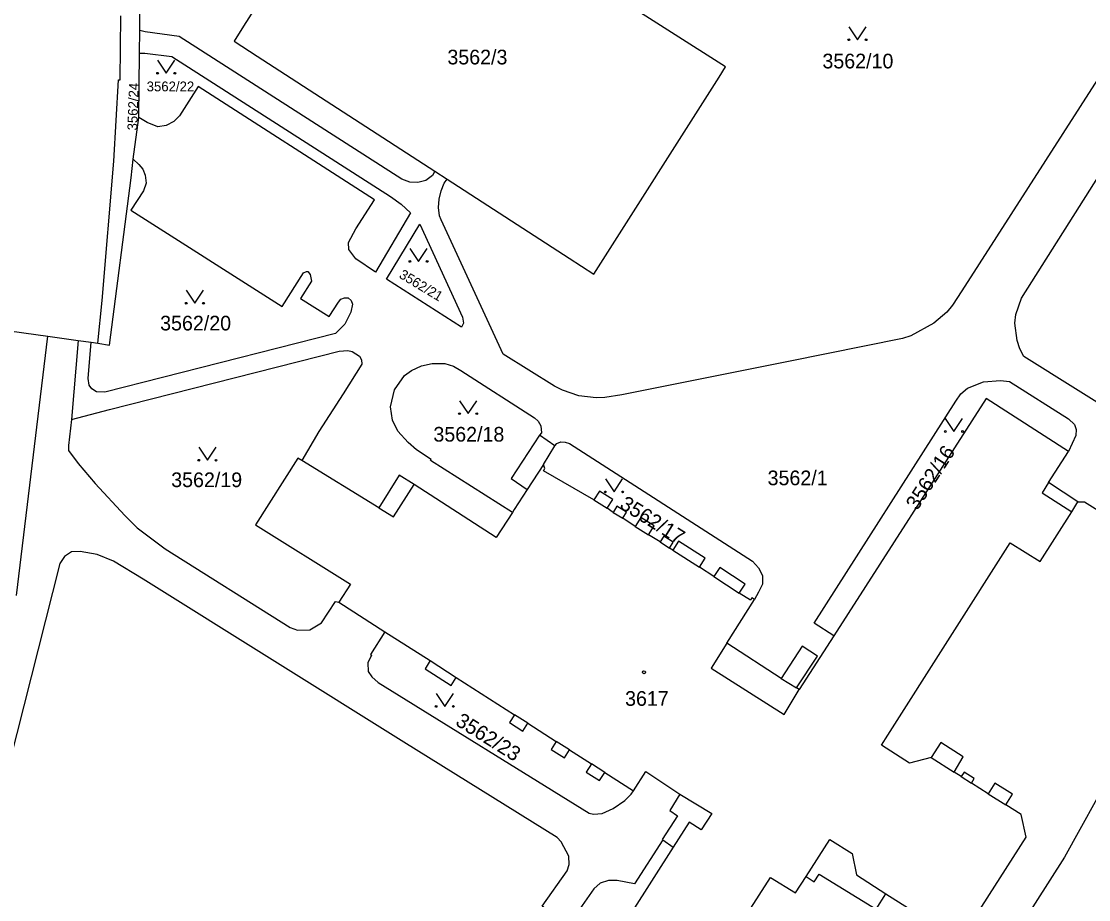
# Model space of a CAD drawing. Extents: x -869103 to -863415, y -1015889 to -1012477.
# Drawn here: x -867343.5 to -867219.9, y -1014413.7 to -1014312 of the extents above; entities that cross this region are included whole.
import ezdxf

# ---------------------------------------------------------------- set-up
doc = ezdxf.new("R2010")
doc.units = 0
for name, color, linetype in [('Hranice parcel', 7, 'Continuous'), ('Parcelní čísla', 7, 'Continuous'), ('Vnitřní kresba', 7, 'Continuous'), ('Značky budov', 7, 'Continuous'), ('Značky kultur', 7, 'Continuous')]:
    doc.layers.add(name, color=color, linetype=linetype)

msp = doc.modelspace()

# ---------------------------------------------------------------- linework, layer by layer
at = {"layer": 'Hranice parcel'}
for p, q in [((-867329.8, -1014315.68), (-867329.75, -1014313.05)), ((-867329.88, -1014323.14), (-867329.8, -1014315.68)), ((-867330.54, -1014327.95), (-867329.88, -1014323.14)), ((-867295.58, -1014329.35), (-867294.18, -1014330.25)), ((-867334.61, -1014349.24), (-867334.14, -1014344.33)), ((-867348.47, -1014347.35), (-867340.41, -1014348.45)), ((-867344.04, -1014378.48), (-867340.41, -1014348.45)), ((-867340.41, -1014348.45), (-867336.89, -1014348.93)), ((-867336.89, -1014348.93), (-867337.67, -1014358.08)), ((-867336.89, -1014348.93), (-867335.39, -1014349.13)), ((-867335.39, -1014349.13), (-867334.61, -1014349.24)), ((-867281.7, -1014361.15), (-867283.46, -1014359.91)), ((-867306.71, -1014379.25), (-867301.37, -1014382.67))]:
    msp.add_line(p, q, dxfattribs=at)
for points in [[(-867294.18, -1014330.25), (-867280.02, -1014339.42), (-867277.16, -1014341.27), (-867262.67, -1014318.45), (-867261.92, -1014317.27), (-867280.69, -1014305.28), (-867303.72, -1014290.57), (-867317.75, -1014312.56), (-867318.84, -1014314.28), (-867316.17, -1014316.01), (-867295.58, -1014329.35)], [(-867329.75, -1014313.05), (-867329.6, -1014295.64), (-867329.6, -1014295.27)], [(-867213.18, -1014309.9), (-867234.57, -1014343.18), (-867235.64, -1014344.85), (-867236.31, -1014345.66), (-867237.8, -1014346.95), (-867240.45, -1014348.41), (-867241.42, -1014348.7), (-867254.63, -1014351.36), (-867273.92, -1014355.23), (-867275.91, -1014355.53), (-867276.92, -1014355.57), (-867278.91, -1014355.35), (-867280.81, -1014354.7), (-867281.75, -1014354.25), (-867287.67, -1014350.54), (-867294.86, -1014334.98), (-867295.06, -1014334.52), (-867295.17, -1014333.55), (-867295.08, -1014332.58), (-867294.85, -1014331.62), (-867294.5, -1014330.71), (-867294.18, -1014330.25)], [(-867334.14, -1014344.33), (-867332.78, -1014328.2), (-867332.25, -1014318.78), (-867332.03, -1014318.78), (-867331.97, -1014311.36)], [(-867295.58, -1014329.35), (-867295.85, -1014329.85), (-867296.63, -1014330.41), (-867297.56, -1014330.67), (-867298.5, -1014330.63), (-867299.41, -1014330.26), (-867325.2, -1014313.75), (-867329.16, -1014313.21), (-867329.75, -1014313.05)], [(-867198.83, -1014365.53), (-867199.65, -1014366.27), (-867200.44, -1014366.6), (-867201.51, -1014366.7), (-867202.49, -1014366.35), (-867227.36, -1014350.79), (-867227.84, -1014349.91), (-867228.16, -1014348.95), (-867228.41, -1014346.95), (-867228.3, -1014345.93), (-867227.66, -1014344.04), (-867208.23, -1014313.37)], [(-867329.8, -1014315.68), (-867329.19, -1014315.67), (-867326.06, -1014316.08), (-867300.72, -1014332.29), (-867299.5, -1014333.17), (-867298.41, -1014334.18), (-867302.47, -1014341.02), (-867304.73, -1014339.5), (-867305.56, -1014338.41), (-867305.58, -1014337.59), (-867304.74, -1014336.03), (-867302.58, -1014332.64), (-867323.02, -1014319.55), (-867325.18, -1014322.92), (-867325.84, -1014323.6), (-867326.7, -1014324.07), (-867327.66, -1014324.19), (-867328.91, -1014323.69), (-867329.88, -1014323.14)], [(-867330.54, -1014327.95), (-867329.86, -1014328.55), (-867329.42, -1014329.12), (-867329.13, -1014329.79), (-867329.03, -1014330.74), (-867329.34, -1014331.63), (-867330.79, -1014333.84), (-867313.26, -1014345), (-867310.79, -1014341.11), (-867310.47, -1014340.95), (-867310.32, -1014340.94), (-867310.05, -1014341.3), (-867309.87, -1014342.08), (-867311.17, -1014344.07), (-867307.85, -1014346.18), (-867306.77, -1014344.51), (-867306.48, -1014344.15), (-867306.06, -1014343.99), (-867305.62, -1014344.01), (-867305.3, -1014344.31), (-867305.14, -1014344.74), (-867305.34, -1014345.67), (-867306.03, -1014347.06), (-867307.11, -1014348.12), (-867333.81, -1014354.93), (-867334.8, -1014354.9), (-867335.34, -1014354.54), (-867335.64, -1014354.12), (-867335.73, -1014353.33), (-867335.39, -1014349.13)], [(-867334.61, -1014349.24), (-867333.29, -1014349.48), (-867330.76, -1014330.13), (-867330.54, -1014327.95)], [(-867297.33, -1014335.46), (-867292.39, -1014346.25), (-867292.27, -1014346.95), (-867292.5, -1014347.39), (-867301.19, -1014341.83), (-867297.33, -1014335.46)], [(-867337.67, -1014358.08), (-867333.29, -1014356.95), (-867306.68, -1014350.19), (-867305.68, -1014350.09), (-867305.15, -1014350.21), (-867304.31, -1014350.74), (-867304.07, -1014351.19), (-867304.04, -1014351.7), (-867306.23, -1014355.12), (-867309.02, -1014359.49), (-867311, -1014362.83)], [(-867286.61, -1014368.85), (-867296.08, -1014362.84), (-867296.01, -1014362.71), (-867297.71, -1014361.61), (-867298.68, -1014360.74), (-867299.87, -1014359.46), (-867300.48, -1014358.17), (-867300.73, -1014356.61), (-867300.26, -1014354.66), (-867299.09, -1014353.01), (-867298.29, -1014352.41), (-867297.14, -1014351.86), (-867295.92, -1014351.6), (-867294.42, -1014351.61), (-867293.45, -1014351.92), (-867292.58, -1014352.42), (-867284.06, -1014357.91), (-867283.64, -1014358.28), (-867283.32, -1014358.83), (-867283.22, -1014359.63), (-867283.46, -1014359.91)], [(-867249.39, -1014383.14), (-867251.65, -1014381.68), (-867235.26, -1014355.96), (-867234.67, -1014355.12), (-867233.91, -1014354.46), (-867232.06, -1014353.72), (-867230.06, -1014353.56), (-867229.03, -1014353.69), (-867222.18, -1014358), (-867221.51, -1014358.66), (-867221.3, -1014359.25), (-867221.34, -1014359.96), (-867222.21, -1014361.78)], [(-867222.21, -1014361.78), (-867231.73, -1014355.64), (-867249.39, -1014383.14)], [(-867337.67, -1014358.08), (-867338.04, -1014361.09), (-867338.02, -1014361.69), (-867336.92, -1014363.2), (-867334.92, -1014365.49), (-867331.49, -1014369.22), (-867330.09, -1014370.63), (-867326.81, -1014373.08), (-867312.36, -1014382.19), (-867311.51, -1014382.48), (-867310.07, -1014382.46), (-867308.73, -1014381.64), (-867307.09, -1014379.16), (-867306.71, -1014379.25)], [(-867283.46, -1014359.91), (-867286.75, -1014364.94), (-867284.91, -1014366.2), (-867286.39, -1014368.5), (-867286.61, -1014368.85)], [(-867258.55, -1014378.94), (-867258.89, -1014378.73), (-867259.05, -1014378.99), (-867260.35, -1014378.19), (-867259.66, -1014377.14), (-867262.59, -1014375.23), (-867263.28, -1014376.28), (-867264.93, -1014375.19), (-867264.28, -1014374.16), (-867267.39, -1014372.19), (-867268.04, -1014373.22), (-867268.41, -1014372.97), (-867267.97, -1014372.31), (-867269.06, -1014371.6), (-867269.49, -1014372.26), (-867270.84, -1014371.45), (-867270.18, -1014370.42), (-867271.72, -1014369.44), (-867272.38, -1014370.47), (-867273.82, -1014369.52), (-867273.4, -1014368.82), (-867274.52, -1014368.14), (-867274.94, -1014368.84), (-867275.65, -1014368.37), (-867274.99, -1014367.34), (-867276.52, -1014366.37), (-867277.17, -1014367.41), (-867283.02, -1014364.05), (-867282.85, -1014363.78), (-867283, -1014363.29), (-867281.7, -1014361.15)], [(-867281.7, -1014361.15), (-867281.48, -1014360.85), (-867281.01, -1014360.66), (-867280.49, -1014360.7), (-867280.01, -1014360.85), (-867258.8, -1014374.51), (-867258.11, -1014375.27), (-867257.64, -1014376.17), (-867257.66, -1014377.17), (-867258.11, -1014378.09), (-867258.55, -1014378.94)], [(-867311, -1014362.83), (-867311.45, -1014362.55), (-867316.37, -1014370.28), (-867305.38, -1014377.17), (-867306.71, -1014379.25)], [(-867286.61, -1014368.85), (-867288.5, -1014371.77), (-867297.99, -1014365.63), (-867299.72, -1014364.52), (-867302.08, -1014368.3), (-867311, -1014362.83)], [(-867221.13, -1014367.61), (-867224.51, -1014365.4), (-867222.21, -1014361.78)], [(-867233.76, -1014416.82), (-867227.1, -1014406.43), (-867227.69, -1014403.82), (-867229.47, -1014402.69), (-867228.7, -1014401.47), (-867230.73, -1014400.19), (-867231.5, -1014401.41), (-867233.44, -1014400.18), (-867233.12, -1014399.67), (-867234.3, -1014398.92), (-867234.63, -1014399.43), (-867235.45, -1014398.91), (-867234.38, -1014397.14), (-867237, -1014395.49), (-867238.09, -1014397.24), (-867240.63, -1014397.86), (-867243.86, -1014395.81), (-867243.12, -1014394.64), (-867228.95, -1014372.37), (-867225.48, -1014374.52), (-867221.83, -1014368.77), (-867221.13, -1014367.61)], [(-867221.13, -1014367.61), (-867220.34, -1014367.64), (-867204.59, -1014377.48)], [(-867269.2, -1014406.77), (-867272.47, -1014411.84), (-867274.46, -1014411.45), (-867275.47, -1014411.46), (-867276.43, -1014411.79), (-867277.16, -1014412.42), (-867280.15, -1014416.69), (-867283.15, -1014414.45), (-867280.26, -1014410.33), (-867280.05, -1014409.6), (-867280.07, -1014408.64), (-867280.97, -1014406.98), (-867281.42, -1014406.48), (-867299.17, -1014395.45), (-867329.36, -1014376.56), (-867332.82, -1014374.49), (-867334.69, -1014373.73), (-867336.67, -1014373.36), (-867337.69, -1014373.41), (-867338.5, -1014373.95), (-867339.02, -1014374.77), (-867353.21, -1014430.59)], [(-867249.39, -1014383.14), (-867253.38, -1014389.34), (-867253.7, -1014389.15), (-867251.27, -1014385.49), (-867253.03, -1014384.35), (-867255.47, -1014388.07), (-867261.77, -1014383.99), (-867258.55, -1014378.94)], [(-867301.37, -1014382.67), (-867303.06, -1014385.29), (-867302.93, -1014385.36), (-867303.36, -1014386.28), (-867303.31, -1014387.28), (-867302.9, -1014387.88), (-867302.16, -1014388.54), (-867277.7, -1014403.68), (-867277.22, -1014403.79), (-867276.2, -1014403.71), (-867274.93, -1014403.13), (-867273.6, -1014402.19), (-867272.85, -1014401.45), (-867272.6, -1014401.08)], [(-867301.37, -1014382.67), (-867296.14, -1014386.01), (-867296.73, -1014386.94), (-867293.7, -1014388.88), (-867293.11, -1014387.95), (-867286.37, -1014392.27), (-867286.95, -1014393.17), (-867285.39, -1014394.17), (-867284.81, -1014393.26), (-867281.53, -1014395.36), (-867282.12, -1014396.29), (-867280.59, -1014397.27), (-867279.99, -1014396.35), (-867277.45, -1014397.97), (-867278.05, -1014398.92), (-867276.51, -1014399.9), (-867275.91, -1014398.96), (-867272.6, -1014401.08)], [(-867209.07, -1014384.76), (-867211.63, -1014388.85), (-867222.68, -1014408.77), (-867229.74, -1014419.83), (-867233.75, -1014424.03)], [(-867272.6, -1014401.08), (-867271.16, -1014398.83), (-867267.2, -1014401.45), (-867268.36, -1014403.35), (-867267.49, -1014403.97), (-867269.28, -1014406.71), (-867269.2, -1014406.77)], [(-867269.2, -1014406.77), (-867267.98, -1014407.59), (-867292.82, -1014446.56), (-867284.79, -1014448.01), (-867284.22, -1014448.37)], [(-867274.14, -1014438.23), (-867256.72, -1014411.1), (-867253.82, -1014412.9), (-867252.6, -1014411), (-867251.66, -1014411.61), (-867251.09, -1014410.73), (-867244.49, -1014414.8), (-867243.34, -1014412.99), (-867236.34, -1014417.45)]]:
    msp.add_lwpolyline(points, dxfattribs=at)
at = {"layer": 'Vnitřní kresba'}
for p, q in [((-867283, -1014363.29), (-867284.91, -1014366.2)), ((-867300.4, -1014369.35), (-867297.99, -1014365.63)), ((-867224.51, -1014365.4), (-867225.26, -1014366.57)), ((-867225.26, -1014366.57), (-867221.83, -1014368.77)), ((-867277.17, -1014367.41), (-867275.65, -1014368.37)), ((-867302.08, -1014368.3), (-867300.4, -1014369.35)), ((-867274.94, -1014368.84), (-867273.82, -1014369.52)), ((-867272.38, -1014370.47), (-867270.84, -1014371.45)), ((-867269.49, -1014372.26), (-867268.41, -1014372.97)), ((-867268.04, -1014373.22), (-867264.93, -1014375.19)), ((-867263.28, -1014376.28), (-867260.35, -1014378.19)), ((-867261.77, -1014383.99), (-867263.6, -1014386.87)), ((-867296.14, -1014386.01), (-867293.11, -1014387.95)), ((-867263.6, -1014386.87), (-867255.15, -1014392.23)), ((-867255.47, -1014388.07), (-867253.7, -1014389.15)), ((-867255.15, -1014392.23), (-867253.38, -1014389.34)), ((-867284.81, -1014393.26), (-867286.37, -1014392.27)), ((-867279.99, -1014396.35), (-867281.53, -1014395.36)), ((-867238.09, -1014397.24), (-867235.45, -1014398.91)), ((-867275.91, -1014398.96), (-867277.45, -1014397.97)), ((-867234.63, -1014399.43), (-867233.44, -1014400.18)), ((-867267.2, -1014401.45), (-867263.52, -1014403.7)), ((-867231.5, -1014401.41), (-867229.47, -1014402.69)), ((-867263.52, -1014403.7), (-867264.76, -1014405.59)), ((-867266.14, -1014404.71), (-867267.98, -1014407.59)), ((-867264.76, -1014405.59), (-867266.14, -1014404.71)), ((-867252.6, -1014411), (-867249.85, -1014406.72)), ((-867249.85, -1014406.72), (-867247.27, -1014408.34)), ((-867247.27, -1014408.34), (-867246.76, -1014410.81)), ((-867246.76, -1014410.81), (-867243.34, -1014412.99))]:
    msp.add_line(p, q, dxfattribs=at)
at = {"layer": 'Značky budov'}
msp.add_circle((-867271.37, -1014387.35), 0.175, dxfattribs=at)
at = {"layer": 'Značky kultur'}
for points in [[(-867247.64, -1014312.63), (-867246.64, -1014314.13), (-867245.64, -1014312.63)], [(-867327.71, -1014316.5), (-867326.71, -1014318), (-867325.71, -1014316.5)], [(-867298.48, -1014338.29), (-867297.48, -1014339.79), (-867296.48, -1014338.29)], [(-867324.39, -1014343.13), (-867323.39, -1014344.63), (-867322.39, -1014343.13)], [(-867292.74, -1014355.91), (-867291.74, -1014357.41), (-867290.74, -1014355.91)], [(-867236.47, -1014357.98), (-867235.47, -1014359.48), (-867234.47, -1014357.98)], [(-867322.94, -1014361.31), (-867321.94, -1014362.81), (-867320.94, -1014361.31)], [(-867275.84, -1014364.97), (-867274.84, -1014366.47), (-867273.84, -1014364.97)], [(-867295.45, -1014389.81), (-867294.45, -1014391.31), (-867293.45, -1014389.81)]]:
    msp.add_lwpolyline(points, dxfattribs=at)
for centre in [(-867247.64, -1014314.13), (-867245.64, -1014314.13), (-867327.71, -1014318), (-867325.71, -1014318), (-867298.48, -1014339.79), (-867296.48, -1014339.79), (-867324.39, -1014344.63), (-867322.39, -1014344.63), (-867292.74, -1014357.41), (-867290.74, -1014357.41), (-867236.47, -1014359.48), (-867234.47, -1014359.48), (-867322.94, -1014362.81), (-867320.94, -1014362.81), (-867275.84, -1014366.47), (-867273.84, -1014366.47), (-867295.45, -1014391.31), (-867293.45, -1014391.31)]:
    msp.add_circle(centre, 0.1, dxfattribs=at)

# ---------------------------------------------------------------- texts
at = {"layer": 'Parcelní čísla'}
for s, height, p in [('3562/3', 1.7, (-867294.14, -1014316.98)), ('3562/10', 1.7, (-867250.7, -1014317.44)), ('3562/22', 1.139, (-867328.97, -1014320.1)), ('3562/20', 1.7, (-867327.41, -1014347.78)), ('3562/18', 1.7, (-867295.76, -1014360.65)), ('3562/19', 1.7, (-867326.13, -1014365.92)), ('3562/1', 1.7, (-867257.05, -1014365.7)), ('3617', 1.7, (-867273.56, -1014391.24))]:
    msp.add_text(s, height=height, dxfattribs=at).set_placement(p)
for s, height, rotation, p in [('3562/24', 1.139, 88, (-867330.07, -1014324.64)), ('3562/21', 1.139, 329, (-867299.83, -1014341.62)), ('3562/16', 1.7, 57, (-867239.73, -1014368.71)), ('3562/17', 1.7, 328, (-867274.3, -1014368.27)), ('3562/23', 1.7, 328, (-867293.32, -1014393.39))]:
    msp.add_text(s, height=height, rotation=rotation, dxfattribs=at).set_placement(p)

doc.saveas('drawing.dxf')
